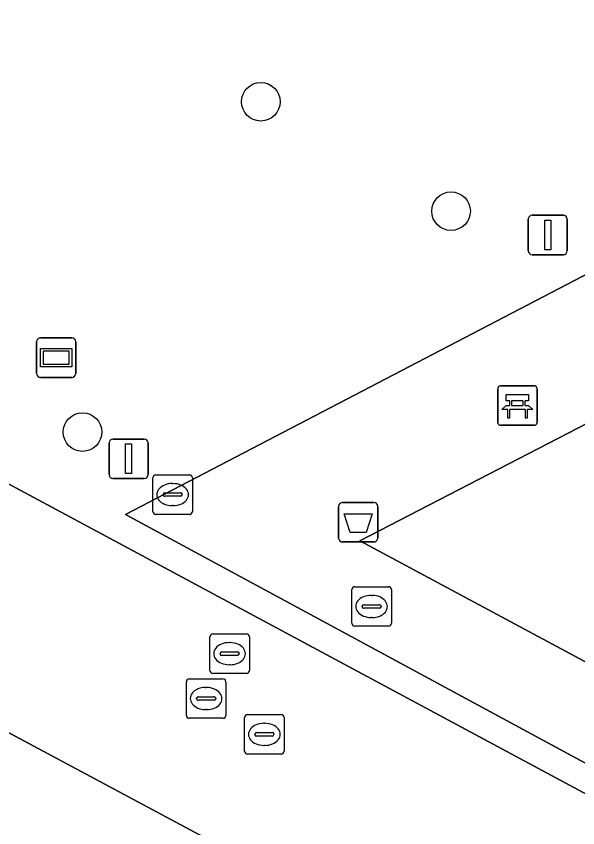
# Model space of a CAD drawing. Extents: x 159489 to 160304, y 383825 to 384531.
# Drawn here: x 159786.7 to 159800.92, y 384172.94 to 384193.49 of the extents above; entities that cross this region are included whole.
import ezdxf

# ---------------------------------------------------------------- set-up
doc = ezdxf.new("R2010")
doc.units = 0
for name, color, linetype in [('IMGEO_Afvalbak', 7, 'Continuous'), ('IMGEO_Bank', 7, 'Continuous'), ('IMGEO_Boom', 7, 'Continuous'), ('IMGEO_Groenvoorziening', 7, 'Continuous'), ('IMGEO_Kolk', 7, 'Continuous'), ('IMGEO_Lichtmast', 7, 'Continuous'), ('IMGEO_Rijbaan_lokaal_gesloten', 7, 'Continuous'), ('IMGEO_Rioolput', 7, 'Continuous'), ('IMGEO_Verklikker', 7, 'Continuous'), ('IMGEO_Voetgangersgebied_gesloten', 7, 'Continuous'), ('IMGEO_Voetgangersgebied_open', 7, 'Continuous')]:
    doc.layers.add(name, color=color, linetype=linetype)

msp = doc.modelspace()

# ---------------------------------------------------------------- linework, layer by layer
at = {"layer": 'IMGEO_Afvalbak'}
for p, q in [((159794.962, 384181.18), (159795.752, 384181.18)), ((159795.752, 384181.18), (159794.962, 384181.18)), ((159794.862, 384180.28), (159794.862, 384181.08)), ((159794.862, 384181.08), (159794.862, 384180.28)), ((159795.852, 384181.08), (159795.852, 384180.28)), ((159795.852, 384180.28), (159795.852, 384181.08)), ((159795.752, 384180.18), (159794.962, 384180.18)), ((159794.962, 384180.18), (159795.752, 384180.18))]:
    msp.add_line(p, q, dxfattribs=at)
msp.add_lwpolyline([(159795.005, 384180.894), (159795.709, 384180.894), (159795.56, 384180.424), (159795.154, 384180.424), (159795.005, 384180.894)], dxfattribs=at)
for centre, start, end in [((159794.962, 384181.08), 90, 180), ((159794.962, 384181.08), 90, 180), ((159795.752, 384181.08), 0, 90), ((159795.752, 384181.08), 360, 90), ((159794.962, 384180.28), 180, 270), ((159794.962, 384180.28), 180, 270), ((159795.752, 384180.28), 270, 0), ((159795.752, 384180.28), 270, 0)]:
    msp.add_arc(centre, 0.1, start, end, dxfattribs=at)
at = {"layer": 'IMGEO_Bank'}
for p, q in [((159798.888, 384183.21), (159798.888, 384184.051)), ((159798.888, 384184.051), (159798.888, 384183.21)), ((159798.963, 384184.135), (159799.804, 384184.135)), ((159799.804, 384184.135), (159798.963, 384184.135)), ((159799.888, 384184.06), (159799.888, 384183.219)), ((159799.888, 384183.219), (159799.888, 384184.06)), ((159799.197, 384183.641), (159799.197, 384183.747)), ((159799.241, 384183.747), (159799.241, 384183.641)), ((159799.529, 384183.753), (159799.247, 384183.753)), ((159799.247, 384183.635), (159799.529, 384183.635)), ((159799.535, 384183.641), (159799.535, 384183.747)), ((159799.579, 384183.747), (159799.579, 384183.641)), ((159799.585, 384183.533), (159799.192, 384183.533)), ((159799.813, 384183.135), (159798.972, 384183.135)), ((159798.972, 384183.135), (159799.813, 384183.135))]:
    msp.add_line(p, q, dxfattribs=at)
for points in [[(159799.191, 384183.753), (159799.105, 384183.753), (159799.105, 384183.914), (159799.668, 384183.914), (159799.668, 384183.753), (159799.585, 384183.753)], [(159799.135, 384183.533), (159798.993, 384183.533), (159799.105, 384183.635), (159799.191, 384183.635)], [(159799.585, 384183.635), (159799.668, 384183.635), (159799.78, 384183.533), (159799.641, 384183.533)], [(159799.185, 384183.526), (159799.185, 384183.319), (159799.142, 384183.319), (159799.142, 384183.526)], [(159799.635, 384183.526), (159799.635, 384183.319), (159799.591, 384183.319), (159799.591, 384183.526)]]:
    msp.add_lwpolyline(points, dxfattribs=at)
for centre, radius, start, end in [((159798.966, 384184.057), 0.0779, 92.4484, 184.2845), ((159798.966, 384184.057), 0.0779, 92.4484, 184.2845), ((159799.81, 384184.057), 0.0779, 2.4484, 94.2845), ((159799.81, 384184.057), 0.0779, 2.4484, 94.2845), ((159799.19, 384183.746), 0.00671, 2.8957, 87.1043), ((159799.19, 384183.642), 0.00671, 272.8957, 357.1043), ((159799.247, 384183.746), 0.00671, 92.8957, 177.1043), ((159799.247, 384183.642), 0.00671, 182.8957, 267.1043), ((159799.529, 384183.746), 0.00671, 2.8957, 87.1043), ((159799.529, 384183.642), 0.00671, 272.8957, 357.1043), ((159799.586, 384183.746), 0.00671, 92.8957, 177.1043), ((159799.586, 384183.642), 0.00671, 182.8957, 267.1043), ((159799.135, 384183.526), 0.00671, 2.8957, 87.1043), ((159799.192, 384183.526), 0.00671, 92.8957, 177.1043), ((159799.584, 384183.526), 0.00671, 2.8957, 87.1043), ((159799.641, 384183.526), 0.00671, 92.8957, 177.1043), ((159798.966, 384183.213), 0.0779, 182.4484, 274.2845), ((159798.966, 384183.213), 0.0779, 182.4484, 274.2845), ((159799.81, 384183.213), 0.0779, 272.4484, 4.2845), ((159799.81, 384183.213), 0.0779, 272.4484, 4.2845)]:
    msp.add_arc(centre, radius, start, end, dxfattribs=at)
at = {"layer": 'IMGEO_Boom'}
for centre in [(159792.891, 384191.33), (159797.707, 384188.557), (159788.376, 384182.964)]:
    msp.add_circle(centre, 0.489, dxfattribs=at)
at = {"layer": 'IMGEO_Groenvoorziening'}
for points in [[(159769.966, 384216.295), (159764.813, 384206.538), (159759.321, 384196.257), (159855.536, 384144.567), (159864.468, 384143.379), (159873.563, 384160.232)], [(159827.072, 384185.846), (159815.483, 384179.802), (159803.377, 384173.354), (159789.461, 384180.873), (159802.244, 384187.54), (159812.053, 384192.632)]]:
    msp.add_lwpolyline(points, dxfattribs=at)
at = {"layer": 'IMGEO_Kolk'}
for p, q in [((159790.158, 384180.954), (159790.158, 384181.806)), ((159790.233, 384181.88), (159791.085, 384181.88)), ((159791.159, 384181.806), (159791.159, 384180.954)), ((159790.646, 384181.66), (159790.671, 384181.66)), ((159790.417, 384181.374), (159790.417, 384181.386)), ((159790.46, 384181.423), (159790.858, 384181.423)), ((159790.901, 384181.386), (159790.901, 384181.374)), ((159790.855, 384181.337), (159790.457, 384181.337)), ((159790.669, 384181.1), (159790.644, 384181.1)), ((159791.085, 384180.88), (159790.233, 384180.88))]:
    msp.add_line(p, q, dxfattribs=at)
for points in [[(159790.158, 384180.954), (159790.158, 384181.806)], [(159790.233, 384181.88), (159791.085, 384181.88)], [(159791.159, 384181.806), (159791.159, 384180.954)], [(159791.085, 384180.88), (159790.233, 384180.88)]]:
    msp.add_lwpolyline(points, dxfattribs=at)
for centre, radius, start, end in [((159790.235, 384181.804), 0.0765, 91.552, 178.448), ((159790.235, 384181.804), 0.0765, 91.552, 178.448), ((159791.083, 384181.804), 0.0765, 1.552, 88.448), ((159791.083, 384181.804), 0.0765, 1.552, 88.448), ((159790.457, 384181.383), 0.0403, 85.8775, 175.7526), ((159790.454, 384181.373), 0.0366, 178.938, 274.7102), ((159790.858, 384181.38), 0.043, 264.8664, 352.4533), ((159790.862, 384181.385), 0.0386, 1.7309, 96.639), ((159790.235, 384180.956), 0.0765, 181.552, 268.448), ((159790.235, 384180.956), 0.0765, 181.552, 268.448), ((159791.083, 384180.956), 0.0765, 271.552, 358.448), ((159791.083, 384180.956), 0.0765, 271.552, 358.448)]:
    msp.add_arc(centre, radius, start, end, dxfattribs=at)
for centre, major_axis, ratio, start_param, end_param in [((159790.645, 384181.38), (-0.387, 0.002), 0.722429, 4.712389, 7.853982), ((159790.67, 384181.38), (-0.39, 0.002), 0.717154, 1.570796, 4.712389)]:
    msp.add_ellipse(centre, major_axis=major_axis, ratio=ratio, start_param=start_param, end_param=end_param, dxfattribs=at)
at = {"layer": 'IMGEO_Lichtmast'}
for p, q in [((159799.661, 384187.556), (159799.661, 384188.356)), ((159799.661, 384188.356), (159799.661, 384187.556)), ((159799.761, 384188.456), (159800.551, 384188.456)), ((159800.551, 384188.456), (159799.761, 384188.456)), ((159800.651, 384188.356), (159800.651, 384187.556)), ((159800.651, 384187.556), (159800.651, 384188.356)), ((159800.551, 384187.456), (159799.761, 384187.456)), ((159799.761, 384187.456), (159800.551, 384187.456)), ((159789.148, 384182.787), (159789.938, 384182.787)), ((159789.938, 384182.787), (159789.148, 384182.787)), ((159789.048, 384181.887), (159789.048, 384182.687)), ((159789.048, 384182.687), (159789.048, 384181.887)), ((159790.038, 384182.687), (159790.038, 384181.887)), ((159790.038, 384181.887), (159790.038, 384182.687)), ((159789.938, 384181.787), (159789.148, 384181.787)), ((159789.148, 384181.787), (159789.938, 384181.787))]:
    msp.add_line(p, q, dxfattribs=at)
for points in [[(159800.081, 384188.331), (159800.231, 384188.331), (159800.231, 384187.581), (159800.081, 384187.581), (159800.081, 384188.331)], [(159789.468, 384182.662), (159789.618, 384182.662), (159789.618, 384181.912), (159789.468, 384181.912), (159789.468, 384182.662)]]:
    msp.add_lwpolyline(points, dxfattribs=at)
for centre, start, end in [((159799.761, 384188.356), 90, 180), ((159799.761, 384188.356), 90, 180), ((159800.551, 384188.356), 0, 90), ((159800.551, 384188.356), 360, 90), ((159799.761, 384187.556), 180, 270), ((159799.761, 384187.556), 180, 270), ((159800.551, 384187.556), 270, 0), ((159800.551, 384187.556), 270, 0), ((159789.148, 384182.687), 90, 180), ((159789.148, 384182.687), 90, 180), ((159789.938, 384182.687), 0, 90), ((159789.938, 384182.687), 360, 90), ((159789.148, 384181.887), 180, 270), ((159789.148, 384181.887), 180, 270), ((159789.938, 384181.887), 270, 0), ((159789.938, 384181.887), 270, 0)]:
    msp.add_arc(centre, 0.1, start, end, dxfattribs=at)
at = {"layer": 'IMGEO_Rijbaan_lokaal_gesloten'}
for points in [[(159857.656, 384131.382), (159862.941, 384140.583), (159862.337, 384140.91), (159861.705, 384141.252), (159855.536, 384144.567), (159759.321, 384196.257)], [(159797.318, 384169.564), (159784.863, 384176.221)], [(159784.863, 384176.221), (159797.318, 384169.564)]]:
    msp.add_lwpolyline(points, dxfattribs=at)
at = {"layer": 'IMGEO_Rioolput'}
for p, q in [((159795.195, 384178.121), (159795.195, 384178.973)), ((159795.27, 384179.047), (159796.122, 384179.047)), ((159796.196, 384178.973), (159796.196, 384178.121)), ((159795.683, 384178.827), (159795.708, 384178.827)), ((159795.454, 384178.541), (159795.454, 384178.553)), ((159795.892, 384178.504), (159795.494, 384178.504)), ((159795.497, 384178.59), (159795.895, 384178.59)), ((159795.938, 384178.553), (159795.938, 384178.541)), ((159795.706, 384178.267), (159795.681, 384178.267)), ((159791.675, 384177.852), (159792.527, 384177.852)), ((159796.122, 384178.047), (159795.27, 384178.047)), ((159791.6, 384176.926), (159791.6, 384177.778)), ((159792.601, 384177.778), (159792.601, 384176.926)), ((159792.088, 384177.632), (159792.113, 384177.632)), ((159791.859, 384177.346), (159791.859, 384177.358)), ((159792.297, 384177.309), (159791.899, 384177.309)), ((159791.902, 384177.395), (159792.3, 384177.395)), ((159792.343, 384177.358), (159792.343, 384177.346)), ((159792.111, 384177.072), (159792.086, 384177.072)), ((159792.527, 384176.852), (159791.675, 384176.852)), ((159791.006, 384175.79), (159791.006, 384176.642)), ((159791.081, 384176.716), (159791.933, 384176.716)), ((159792.007, 384176.642), (159792.007, 384175.79)), ((159791.494, 384176.496), (159791.519, 384176.496)), ((159791.265, 384176.21), (159791.265, 384176.222)), ((159791.308, 384176.259), (159791.706, 384176.259)), ((159791.749, 384176.222), (159791.749, 384176.21)), ((159791.703, 384176.173), (159791.305, 384176.173)), ((159791.517, 384175.936), (159791.492, 384175.936)), ((159792.555, 384175.809), (159793.407, 384175.809)), ((159791.933, 384175.716), (159791.081, 384175.716)), ((159792.48, 384174.883), (159792.48, 384175.735)), ((159792.968, 384175.589), (159792.993, 384175.589)), ((159793.481, 384175.735), (159793.481, 384174.883)), ((159792.739, 384175.303), (159792.739, 384175.315)), ((159793.177, 384175.266), (159792.779, 384175.266)), ((159792.782, 384175.352), (159793.18, 384175.352)), ((159793.223, 384175.315), (159793.223, 384175.303)), ((159792.991, 384175.029), (159792.966, 384175.029)), ((159793.407, 384174.809), (159792.555, 384174.809))]:
    msp.add_line(p, q, dxfattribs=at)
for points in [[(159795.195, 384178.121), (159795.195, 384178.973)], [(159795.27, 384179.047), (159796.122, 384179.047)], [(159796.196, 384178.973), (159796.196, 384178.121)], [(159791.675, 384177.852), (159792.527, 384177.852)], [(159796.122, 384178.047), (159795.27, 384178.047)], [(159791.6, 384176.926), (159791.6, 384177.778)], [(159792.601, 384177.778), (159792.601, 384176.926)], [(159792.527, 384176.852), (159791.675, 384176.852)], [(159791.006, 384175.79), (159791.006, 384176.642)], [(159791.081, 384176.716), (159791.933, 384176.716)], [(159792.007, 384176.642), (159792.007, 384175.79)], [(159792.555, 384175.809), (159793.407, 384175.809)], [(159791.933, 384175.716), (159791.081, 384175.716)], [(159792.48, 384174.883), (159792.48, 384175.735)], [(159793.481, 384175.735), (159793.481, 384174.883)], [(159793.407, 384174.809), (159792.555, 384174.809)]]:
    msp.add_lwpolyline(points, dxfattribs=at)
for centre, radius, start, end in [((159795.272, 384178.971), 0.0765, 91.552, 178.448), ((159795.272, 384178.971), 0.0765, 91.552, 178.448), ((159796.12, 384178.971), 0.0765, 1.552, 88.448), ((159796.12, 384178.971), 0.0765, 1.552, 88.448), ((159795.494, 384178.55), 0.0403, 85.8775, 175.7526), ((159795.491, 384178.54), 0.0366, 178.938, 274.7102), ((159795.895, 384178.547), 0.043, 264.8664, 352.4533), ((159795.899, 384178.552), 0.0386, 1.7309, 96.639), ((159795.272, 384178.123), 0.0765, 181.552, 268.448), ((159795.272, 384178.123), 0.0765, 181.552, 268.448), ((159796.12, 384178.123), 0.0765, 271.552, 358.448), ((159796.12, 384178.123), 0.0765, 271.552, 358.448), ((159791.677, 384177.776), 0.0765, 91.552, 178.448), ((159791.677, 384177.776), 0.0765, 91.552, 178.448), ((159792.525, 384177.776), 0.0765, 1.552, 88.448), ((159792.525, 384177.776), 0.0765, 1.552, 88.448), ((159791.899, 384177.355), 0.0403, 85.8775, 175.7526), ((159791.896, 384177.345), 0.0366, 178.938, 274.7102), ((159792.3, 384177.352), 0.043, 264.8664, 352.4533), ((159792.304, 384177.357), 0.0386, 1.7309, 96.639), ((159791.677, 384176.928), 0.0765, 181.552, 268.448), ((159791.677, 384176.928), 0.0765, 181.552, 268.448), ((159792.525, 384176.928), 0.0765, 271.552, 358.448), ((159792.525, 384176.928), 0.0765, 271.552, 358.448), ((159791.083, 384176.64), 0.0765, 91.552, 178.448), ((159791.083, 384176.64), 0.0765, 91.552, 178.448), ((159791.931, 384176.64), 0.0765, 1.552, 88.448), ((159791.931, 384176.64), 0.0765, 1.552, 88.448), ((159791.305, 384176.219), 0.0403, 85.8775, 175.7526), ((159791.302, 384176.209), 0.0366, 178.938, 274.7102), ((159791.706, 384176.216), 0.043, 264.8664, 352.4533), ((159791.71, 384176.221), 0.0386, 1.7309, 96.639), ((159792.557, 384175.733), 0.0765, 91.552, 178.448), ((159792.557, 384175.733), 0.0765, 91.552, 178.448), ((159793.405, 384175.733), 0.0765, 1.552, 88.448), ((159793.405, 384175.733), 0.0765, 1.552, 88.448), ((159791.083, 384175.792), 0.0765, 181.552, 268.448), ((159791.083, 384175.792), 0.0765, 181.552, 268.448), ((159791.931, 384175.792), 0.0765, 271.552, 358.448), ((159791.931, 384175.792), 0.0765, 271.552, 358.448), ((159792.779, 384175.312), 0.0403, 85.8775, 175.7526), ((159792.776, 384175.302), 0.0366, 178.938, 274.7102), ((159793.18, 384175.309), 0.043, 264.8664, 352.4533), ((159793.184, 384175.314), 0.0386, 1.7309, 96.639), ((159792.557, 384174.885), 0.0765, 181.552, 268.448), ((159792.557, 384174.885), 0.0765, 181.552, 268.448), ((159793.405, 384174.885), 0.0765, 271.552, 358.448), ((159793.405, 384174.885), 0.0765, 271.552, 358.448)]:
    msp.add_arc(centre, radius, start, end, dxfattribs=at)
for centre, major_axis, ratio, start_param, end_param in [((159795.682, 384178.547), (-0.387, 0.002), 0.722429, 4.712389, 7.853982), ((159795.707, 384178.547), (-0.39, 0.002), 0.717154, 1.570796, 4.712389), ((159792.087, 384177.352), (-0.387, 0.002), 0.722429, 4.712389, 7.853982), ((159792.112, 384177.352), (-0.39, 0.002), 0.717154, 1.570796, 4.712389), ((159791.493, 384176.216), (-0.387, 0.002), 0.722429, 4.712389, 7.853982), ((159791.518, 384176.216), (-0.39, 0.002), 0.717154, 1.570796, 4.712389), ((159792.967, 384175.309), (-0.387, 0.002), 0.722429, 4.712389, 7.853982), ((159792.992, 384175.309), (-0.39, 0.002), 0.717154, 1.570796, 4.712389)]:
    msp.add_ellipse(centre, major_axis=major_axis, ratio=ratio, start_param=start_param, end_param=end_param, dxfattribs=at)
at = {"layer": 'IMGEO_Verklikker'}
for p, q in [((159787.214, 384184.449), (159787.214, 384185.249)), ((159787.214, 384185.249), (159787.214, 384184.449)), ((159787.314, 384185.349), (159788.104, 384185.349)), ((159788.104, 384185.349), (159787.314, 384185.349)), ((159788.204, 384185.249), (159788.204, 384184.449)), ((159788.204, 384184.449), (159788.204, 384185.249)), ((159788.104, 384184.349), (159787.314, 384184.349)), ((159787.314, 384184.349), (159788.104, 384184.349))]:
    msp.add_line(p, q, dxfattribs=at)
for points in [[(159787.315, 384185.081), (159788.103, 384185.081), (159788.103, 384184.617), (159787.315, 384184.617), (159787.315, 384185.081)], [(159787.38, 384185.016), (159787.38, 384184.682), (159788.038, 384184.682), (159788.038, 384185.016), (159787.38, 384185.016)]]:
    msp.add_lwpolyline(points, dxfattribs=at)
for centre, start, end in [((159787.314, 384185.249), 90, 180), ((159787.314, 384185.249), 90, 180), ((159788.104, 384185.249), 0, 90), ((159788.104, 384185.249), 360, 90), ((159787.314, 384184.449), 180, 270), ((159787.314, 384184.449), 180, 270), ((159788.104, 384184.449), 270, 0), ((159788.104, 384184.449), 270, 0)]:
    msp.add_arc(centre, 0.1, start, end, dxfattribs=at)
at = {"layer": 'IMGEO_Voetgangersgebied_gesloten'}
msp.add_lwpolyline([(159805.685, 384185.529), (159819.856, 384192.864), (159828.53, 384188.189), (159813.994, 384180.673), (159804.079, 384175.546), (159795.4, 384180.206)], close=True, dxfattribs=at)
msp.add_lwpolyline([(159812.053, 384192.632), (159802.244, 384187.54), (159789.461, 384180.873), (159803.377, 384173.354), (159815.483, 384179.802), (159827.072, 384185.846)], dxfattribs=at)
at = {"layer": 'IMGEO_Voetgangersgebied_open'}
msp.add_lwpolyline([(159828.53, 384188.189), (159819.856, 384192.864), (159805.685, 384185.529), (159795.4, 384180.206), (159804.079, 384175.546), (159813.994, 384180.673)], close=True, dxfattribs=at)

doc.saveas('drawing.dxf')
